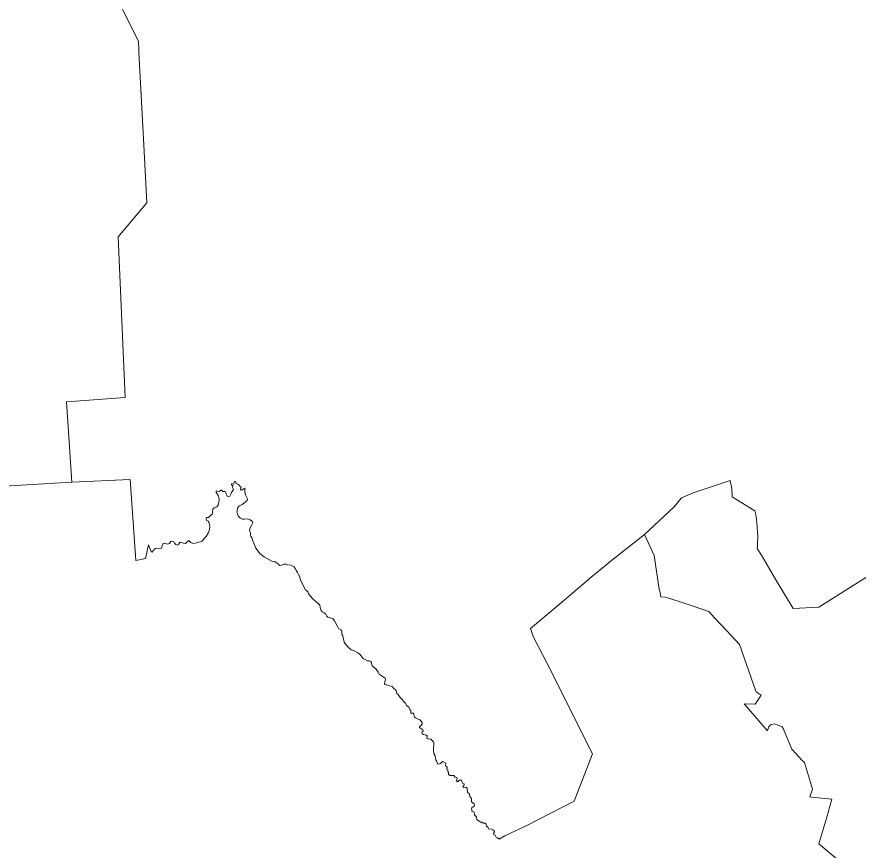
# Model space of a CAD drawing. Extents: x 369010 to 739155, y 6377141 to 6616555.
# Drawn here: x 703275 to 711032, y 6426326 to 6434007 of the extents above; entities that cross this region are included whole.
import ezdxf

# ---------------------------------------------------------------- set-up
doc = ezdxf.new("R2010")
doc.units = 0
doc.header["$LTSCALE"] = 40
doc.layers.add('1', color=7, linetype='Continuous', lineweight=13)

msp = doc.modelspace()

# ---------------------------------------------------------------- linework, layer by layer
at = {"layer": '1'}
for points in [[(700714.81, 6429538.06), (703782.26, 6429719.13), (703734.43, 6430457.44), (704273.64, 6430497.16), (704211.24, 6431980.57), (704473.57, 6432292.88), (704448.58, 6432766.39), (704417.79, 6433344.49), (704411.67, 6433450.91), (704400.08, 6433680.79), (704399.09, 6433700.32), (704396.77, 6433783.9), (704293.5, 6433989.79), (704250.63, 6434077.84)], [(704250.63, 6434077.84), (704293.5, 6433989.79), (704396.77, 6433783.9), (704399.09, 6433700.32), (704400.08, 6433680.79), (704448.58, 6432766.39), (704473.57, 6432292.88), (704211.24, 6431980.57), (704273.64, 6430497.16), (703734.43, 6430457.44), (703782.26, 6429719.13), (704321.8, 6429742.96), (704373.44, 6428994.88), (704463.14, 6429013.09), (704489.46, 6429139.2), (704513.62, 6429078.79), (704522.56, 6429071.51), (704540.93, 6429098.49), (704554.17, 6429105.11), (704581.48, 6429103.29), (704608.45, 6429110.24), (704616.4, 6429132.41), (704623.51, 6429153.1), (704638.91, 6429154.43), (704665.22, 6429146.98), (704682.43, 6429152.94), (704696.67, 6429169.98), (704710.24, 6429173.79), (704721.49, 6429167.67), (704729.6, 6429154.09), (704740.53, 6429142.34), (704753.93, 6429136.06), (704766.84, 6429142.18), (704775.12, 6429159.56), (704780.08, 6429166.18), (704792.16, 6429163.03), (704810.53, 6429155.25), (704829.73, 6429153.43), (704843.14, 6429165.18), (704860.02, 6429181.4), (704880.87, 6429162.2), (704900.73, 6429152.27), (704934.99, 6429158.73), (704982.82, 6429173.29), (705006.16, 6429200.6), (705021.88, 6429218.14), (705041.08, 6429253.07), (705048.03, 6429269.95), (705053.33, 6429301.89), (705052.67, 6429328.7), (705046.21, 6429349.06)], [(703782.26, 6429719.13), (700714.81, 6429538.06)], [(705117.87, 6429488.91), (705095.2, 6429480.14), (705082.95, 6429467.89), (705079.97, 6429436.94), (705076, 6429421.88), (705059.12, 6429406.82), (705041.74, 6429392.59), (705023.54, 6429391.1), (705020.06, 6429377.03), (705023.54, 6429365.44), (705038.1, 6429358.99), (705046.21, 6429349.06), (705052.67, 6429328.7), (705053.33, 6429301.89), (705048.03, 6429269.95), (705041.08, 6429253.07), (705021.88, 6429218.14), (705006.16, 6429200.6), (704982.82, 6429173.29), (704934.99, 6429158.73), (704900.73, 6429152.27), (704880.87, 6429162.2), (704860.02, 6429181.4), (704843.14, 6429165.18), (704829.73, 6429153.43), (704810.53, 6429155.25), (704792.16, 6429163.03), (704780.08, 6429166.18), (704775.12, 6429159.56), (704766.84, 6429142.18), (704753.93, 6429136.06), (704740.53, 6429142.34), (704729.6, 6429154.09), (704721.49, 6429167.67), (704710.24, 6429173.79), (704696.67, 6429169.98), (704682.43, 6429152.94), (704665.22, 6429146.98), (704638.91, 6429154.43), (704623.51, 6429153.1), (704616.4, 6429132.41), (704608.45, 6429110.24), (704581.48, 6429103.29), (704554.17, 6429105.11), (704540.93, 6429098.49), (704522.56, 6429071.51), (704513.62, 6429078.79), (704489.46, 6429139.2), (704463.14, 6429013.09), (704373.44, 6428994.88), (704321.8, 6429742.96), (703782.26, 6429719.13)], [(705046.21, 6429349.06), (705038.1, 6429358.99), (705023.54, 6429365.44), (705020.06, 6429377.03), (705023.54, 6429391.1), (705041.74, 6429392.59), (705059.12, 6429406.82), (705076, 6429421.88), (705079.97, 6429436.94), (705082.95, 6429467.89), (705095.2, 6429480.14), (705117.87, 6429488.91), (705130.62, 6429506.29), (705138.89, 6429531.94), (705141.21, 6429563.39), (705135.91, 6429587.88), (705112.91, 6429626.44), (705114.4, 6429636.7), (705141.21, 6429630.25), (705155.28, 6429644.32), (705166.2, 6429643.16), (705175.47, 6429630.25), (705195.83, 6429630.91), (705204.43, 6429611.88), (705215.19, 6429590.2), (705229.59, 6429586.72), (705239.19, 6429590.2), (705248.95, 6429606.42), (705254.91, 6429623.13), (705271.63, 6429651.27), (705264.01, 6429668.81), (705266.33, 6429684.54), (705254.75, 6429694.3), (705254.08, 6429701.91), (705261.53, 6429702.24), (705272.12, 6429698.44), (705276.59, 6429704.23), (705278.58, 6429718.96), (705283.38, 6429725.08), (705290.83, 6429724.09), (705296.62, 6429705.39), (705320.45, 6429697.28), (705328.06, 6429683.87), (705342.13, 6429671.13), (705338.49, 6429652.43), (705344.95, 6429644.81), (705354.38, 6429645.64), (705365.3, 6429657.06), (705379.37, 6429663.52), (705381.03, 6429659.38), (705376.39, 6429651.93), (705375.9, 6429629.75), (705382.18, 6429602.45), (705394.43, 6429577.95), (705401.38, 6429564.54), (705397.41, 6429547.66), (705378.71, 6429529.62), (705353.72, 6429512.08), (705328.06, 6429498.18), (705319.29, 6429492.39), (705311.18, 6429478.98), (705305.89, 6429460.28), (705306.55, 6429431.81), (705310.02, 6429420.06), (705315.82, 6429406.16), (705326.91, 6429393.41), (705336.17, 6429384.64), (705356.04, 6429377.69), (705373.41, 6429375.37), (705400.89, 6429380.5), (705426.54, 6429370.57), (705448.55, 6429354.35), (705452.69, 6429344.42), (705441.6, 6429324.56), (705429.35, 6429301.89), (705423.56, 6429286.83), (705421.24, 6429273.42), (705428.86, 6429248.93), (705430.02, 6429230.39), (705433.99, 6429217.48), (705445.08, 6429200.11), (705448.39, 6429185.87), (705465.6, 6429141.52), (705480, 6429109.74), (705499.2, 6429082.43), (705517.24, 6429058.93), (705556.29, 6429030.79), (705626.14, 6428989.91), (705643.35, 6428982.63), (705658.74, 6428982.63), (705676.95, 6428971.71), (705682.08, 6428967.08), (705690.85, 6428955.49), (705698.3, 6428950.19), (705714.02, 6428951.52), (705746.13, 6428960.79), (705750.27, 6428965.42), (705769.46, 6428957.31), (705800.25, 6428951.52), (705821.43, 6428944.24)], [(705946.39, 6428718.49), (705935.63, 6428725.94), (705911.47, 6428770.29), (705894.09, 6428810.01), (705885.81, 6428832.69), (705884.32, 6428845.1), (705871.25, 6428866.61), (705861.98, 6428883.83), (705852.22, 6428899.05), (705841.95, 6428920.73), (705832.02, 6428936.46), (705821.43, 6428944.24), (705800.25, 6428951.52), (705769.46, 6428957.31), (705750.27, 6428965.42), (705746.13, 6428960.79), (705714.02, 6428951.52), (705698.3, 6428950.19), (705690.85, 6428955.49), (705682.08, 6428967.08), (705676.95, 6428971.71), (705658.74, 6428982.63), (705643.35, 6428982.63), (705626.14, 6428989.91), (705556.29, 6429030.79), (705517.24, 6429058.93), (705499.2, 6429082.43), (705480, 6429109.74), (705465.6, 6429141.52), (705448.39, 6429185.87), (705445.08, 6429200.11), (705433.99, 6429217.48), (705430.02, 6429230.39), (705428.86, 6429248.93), (705421.24, 6429273.42), (705423.56, 6429286.83), (705429.35, 6429301.89), (705441.6, 6429324.56), (705452.69, 6429344.42), (705448.55, 6429354.35), (705426.54, 6429370.57), (705400.89, 6429380.5), (705373.41, 6429375.37), (705356.04, 6429377.69), (705336.17, 6429384.64), (705326.91, 6429393.41), (705315.82, 6429406.16), (705310.02, 6429420.06), (705306.55, 6429431.81), (705305.89, 6429460.28), (705311.18, 6429478.98), (705319.29, 6429492.39), (705328.06, 6429498.18), (705353.72, 6429512.08), (705378.71, 6429529.62), (705397.41, 6429547.66), (705401.38, 6429564.54), (705394.43, 6429577.95), (705382.18, 6429602.45), (705375.9, 6429629.75), (705376.39, 6429651.93), (705381.03, 6429659.38), (705379.37, 6429663.52), (705365.3, 6429657.06), (705354.38, 6429645.64), (705344.95, 6429644.81), (705338.49, 6429652.43), (705342.13, 6429671.13), (705328.06, 6429683.87), (705320.45, 6429697.28), (705296.62, 6429705.39), (705290.83, 6429724.09), (705283.38, 6429725.08), (705278.58, 6429718.96), (705276.59, 6429704.23), (705272.12, 6429698.44), (705261.53, 6429702.24), (705254.08, 6429701.91), (705254.75, 6429694.3), (705266.33, 6429684.54), (705264.01, 6429668.81), (705271.63, 6429651.27), (705254.91, 6429623.13), (705248.95, 6429606.42), (705239.19, 6429590.2), (705229.59, 6429586.72), (705215.19, 6429590.2), (705204.43, 6429611.88), (705195.83, 6429630.91), (705175.47, 6429630.25), (705166.2, 6429643.16), (705155.28, 6429644.32), (705141.21, 6429630.25), (705114.4, 6429636.7), (705112.91, 6429626.44), (705135.91, 6429587.88), (705141.21, 6429563.39), (705138.89, 6429531.94), (705130.62, 6429506.29), (705117.87, 6429488.91)], [(707049.64, 6427384.86), (707059.9, 6427378.07), (707059.57, 6427372.44), (707054.44, 6427361.85), (707054.93, 6427354.4), (707067.84, 6427353.25), (707072.97, 6427347.95), (707081.25, 6427353.25), (707091.68, 6427347.45), (707102.1, 6427340.34), (707117.83, 6427322.96), (707120.14, 6427314.19), (707116.17, 6427251.96), (707120.14, 6427214.55), (707131.89, 6427194.86), (707134.21, 6427172.18), (707138.84, 6427159.28), (707148.77, 6427144.21), (707154.57, 6427121.54), (707164.17, 6427117.07), (707181.88, 6427124.35), (707199.58, 6427141.73), (707229.04, 6427126.67), (707226.23, 6427104), (707243.61, 6427091.58), (707238.97, 6427068.41), (707248.9, 6427064.94), (707250.06, 6427050.37), (707255.86, 6427042.26), (707255.19, 6427022.57), (707270.25, 6427013.3), (707304.51, 6427012.97), (707316.43, 6426997.91), (707332.65, 6426995.59), (707334.47, 6426986.32), (707329.17, 6426965.14), (707333.81, 6426957.03), (707343.9, 6426960.17), (707357.81, 6426972.42), (707370.05, 6426972.75), (707376.34, 6426967.79), (707383.13, 6426943.13), (707399.68, 6426935.84), (707400.17, 6426927.24), (707386.6, 6426908.37), (707390.91, 6426902.25), (707414.08, 6426906.88), (707426.49, 6426897.28), (707429.14, 6426857.06), (707448.67, 6426845.98), (707452.64, 6426820.99), (707467.7, 6426800.96), (707468.03, 6426770.01), (707490.21, 6426753.79), (707493.52, 6426732.94), (707479.95, 6426720.69), (707467.7, 6426715.23), (707471.01, 6426702.15), (707469.52, 6426684.78), (707490.71, 6426676.33), (707494.18, 6426651.18), (707513.55, 6426633.97), (707515.37, 6426607.98), (707551.28, 6426585.31), (707563.69, 6426584.98), (707574.78, 6426574.05), (707593.65, 6426573.72), (707602.26, 6426564.12), (707604.9, 6426545.59), (707619.14, 6426536.48), (707624.93, 6426523.57), (707649.92, 6426519.77), (707662.66, 6426513.64), (707677.73, 6426500.07), (707677.73, 6426490.47), (707671.27, 6426478.89), (707673.92, 6426468.13), (707685.83, 6426463), (707697.42, 6426438.34), (707705.2, 6426435.69), (707715.63, 6426435.69), (707721.25, 6426427.91), (707774.21, 6426458.2), (707976.29, 6426552.7), (708412.07, 6426776.3), (708583.86, 6427213.23), (708164.8, 6428047.2), (708035.54, 6428296.78), (708011.22, 6428368.61), (708256.66, 6428575.66), (708545.3, 6428819.94), (708555.72, 6428828.88), (708635.83, 6428894.42), (708741.75, 6428983.29), (709062.99, 6429235.19), (709336.74, 6429490.4), (709403.77, 6429573.48), (709511.84, 6429618), (709850.96, 6429731.7), (709865.69, 6429660.04)], [(710271.17, 6428816.47), (710139.27, 6429044.2), (710099.05, 6429107.92), (710103.35, 6429130.76), (710103.85, 6429156.74), (710107.99, 6429220.13), (710096.24, 6429342.27), (710090.44, 6429405.5), (710077.86, 6429453.66), (709877.77, 6429575.14), (709870.65, 6429584.07), (709865.69, 6429660.04), (709850.96, 6429731.7), (709511.84, 6429618), (709403.77, 6429573.48), (709336.74, 6429490.4), (709062.99, 6429235.19), (709149.55, 6429043.37), (709196.39, 6428731.07), (709203.67, 6428711.7), (709211.12, 6428661.39), (709259.12, 6428657.75), (709454.25, 6428593.7), (709463.35, 6428591.38), (709655.5, 6428524.68), (709708.46, 6428466.43), (709820.51, 6428346.27), (709939.17, 6428220.82), (710085.48, 6427799.94), (710092.26, 6427786.37), (710136.95, 6427753.43), (710080.68, 6427670.19), (709981.71, 6427674.16), (710191.4, 6427429.05), (710194.54, 6427427.72), (710209.11, 6427462.31), (710223.01, 6427479.69), (710247.34, 6427487.3), (710259.59, 6427490.95), (710293.52, 6427477.54), (710329.93, 6427462.81), (710339.69, 6427448.25), (710419.8, 6427256.92), (710486.49, 6427181.95), (710510.49, 6427158.78), (710537.3, 6427134.12), (710610.95, 6426888.51), (710587.45, 6426817.18), (710599.2, 6426814.86), (710788.21, 6426795), (710741.37, 6426631.32), (710669.38, 6426382.73), (710878.08, 6426209.12)], [(709865.69, 6429660.04), (709870.65, 6429584.07), (709877.77, 6429575.14), (710077.86, 6429453.66), (710090.44, 6429405.5), (710096.24, 6429342.27), (710107.99, 6429220.13), (710103.85, 6429156.74), (710103.35, 6429130.76), (710099.05, 6429107.92), (710139.27, 6429044.2), (710271.17, 6428816.47), (710432.87, 6428554.8), (710668.38, 6428566.22), (711008.66, 6428782.04), (711165.39, 6428878.86)], [(709981.71, 6427674.16), (710080.68, 6427670.19), (710136.95, 6427753.43), (710092.26, 6427786.37), (710085.48, 6427799.94), (709939.17, 6428220.82), (709820.51, 6428346.27), (709708.46, 6428466.43), (709655.5, 6428524.68), (709463.35, 6428591.38), (709454.25, 6428593.7), (709259.12, 6428657.75), (709211.12, 6428661.39), (709203.67, 6428711.7), (709196.39, 6428731.07), (709149.55, 6429043.37), (709062.99, 6429235.19), (708741.75, 6428983.29), (708635.83, 6428894.42), (708555.72, 6428828.88), (708545.3, 6428819.94), (708256.66, 6428575.66), (708011.22, 6428368.61), (708035.54, 6428296.78), (708164.8, 6428047.2), (708583.86, 6427213.23), (708412.07, 6426776.3), (707976.29, 6426552.7), (707774.21, 6426458.2), (707721.25, 6426427.91), (707715.63, 6426435.69), (707705.2, 6426435.69), (707697.42, 6426438.34), (707685.83, 6426463), (707673.92, 6426468.13), (707671.27, 6426478.89), (707677.73, 6426490.47), (707677.73, 6426500.07), (707662.66, 6426513.64), (707649.92, 6426519.77), (707624.93, 6426523.57), (707619.14, 6426536.48), (707604.9, 6426545.59), (707602.26, 6426564.12), (707593.65, 6426573.72), (707574.78, 6426574.05), (707563.69, 6426584.98), (707551.28, 6426585.31), (707515.37, 6426607.98), (707513.55, 6426633.97), (707494.18, 6426651.18), (707490.71, 6426676.33), (707469.52, 6426684.78), (707471.01, 6426702.15), (707467.7, 6426715.23), (707479.95, 6426720.69), (707493.52, 6426732.94), (707490.21, 6426753.79), (707468.03, 6426770.01), (707467.7, 6426800.96), (707452.64, 6426820.99), (707448.67, 6426845.98), (707429.14, 6426857.06), (707426.49, 6426897.28), (707414.08, 6426906.88), (707390.91, 6426902.25), (707386.6, 6426908.37), (707400.17, 6426927.24), (707399.68, 6426935.84), (707383.13, 6426943.13), (707376.34, 6426967.79), (707370.05, 6426972.75), (707357.81, 6426972.42), (707343.9, 6426960.17), (707333.81, 6426957.03), (707329.17, 6426965.14), (707334.47, 6426986.32), (707332.65, 6426995.59), (707316.43, 6426997.91), (707304.51, 6427012.97), (707270.25, 6427013.3), (707255.19, 6427022.57), (707255.86, 6427042.26), (707250.06, 6427050.37), (707248.9, 6427064.94), (707238.97, 6427068.41), (707243.61, 6427091.58), (707226.23, 6427104), (707229.04, 6427126.67), (707199.58, 6427141.73), (707181.88, 6427124.35), (707164.17, 6427117.07), (707154.57, 6427121.54), (707148.77, 6427144.21), (707138.84, 6427159.28), (707134.21, 6427172.18), (707131.89, 6427194.86), (707120.14, 6427214.55), (707116.17, 6427251.96), (707120.14, 6427314.19)], [(705821.43, 6428944.24), (705832.02, 6428936.46), (705841.95, 6428920.73), (705852.22, 6428899.05), (705861.98, 6428883.83), (705871.25, 6428866.61), (705884.32, 6428845.1), (705885.81, 6428832.69), (705894.09, 6428810.01), (705911.47, 6428770.29), (705935.63, 6428725.94), (705946.39, 6428718.49), (705959.3, 6428708.06), (705965.09, 6428691.68), (705972.87, 6428675.62), (706011.43, 6428637.06), (706054.13, 6428598.66), (706069.19, 6428582.94), (706072.67, 6428563.74), (706080.94, 6428535.77), (706091.37, 6428521.7), (706108.09, 6428513.93), (706124.14, 6428501.84), (706133.9, 6428483.8), (706142.01, 6428474.54), (706176.44, 6428464.61), (706188.02, 6428462.62), (706204.41, 6428439.61), (706231.88, 6428388.14), (706241.15, 6428369.77), (706262, 6428358.19), (706271.77, 6428343.29), (706271.11, 6428328.56), (706272.43, 6428313.83), (706282.36, 6428301.09), (706293.45, 6428243.99), (706307.35, 6428221.98), (706332.01, 6428192.85), (706358, 6428172.33), (706384.64, 6428162.73), (706420.06, 6428145.02), (706443.07, 6428127.64), (706463.42, 6428099.17), (706472.69, 6428088.75), (706487.75, 6428083.95), (706508.44, 6428071.7), (706524.82, 6428069.71), (706537.9, 6428066.24), (706543.86, 6428054.98), (706547, 6428035.12), (706552.79, 6428026.19), (706587.88, 6427993.25), (706608.07, 6427967.93), (706617.18, 6427949.39), (706635.22, 6427935.99), (706653.75, 6427924.9), (706670.63, 6427910.99), (706674.94, 6427894.44), (706668.15, 6427878.39), (706665.83, 6427859.85), (706670.3, 6427851.41), (706703.73, 6427843.14), (706734.68, 6427835.36), (706750.41, 6427815.5), (706767.29, 6427803.91), (706774.9, 6427790.51), (706779.04, 6427770.65), (706792.44, 6427761.38), (706808.66, 6427732.25), (706857.65, 6427679.29), (706868.74, 6427659.43), (706890.26, 6427643.71), (706899.53, 6427622.85), (706907.64, 6427613.42), (706907.14, 6427593.06), (706912.27, 6427588.92), (706930.31, 6427588.92), (706936.76, 6427580.32), (706938.75, 6427560.95), (706940.9, 6427552.35), (706950.83, 6427544.73), (706970.36, 6427537.29), (706989.39, 6427525.7), (707002.8, 6427513.45), (707012.56, 6427498.06), (707012.9, 6427488.13), (707006.11, 6427479.03), (706993.86, 6427469.6), (706988.07, 6427462.15), (706988.57, 6427456.85), (706999.16, 6427448.08), (707019.68, 6427434.34), (707021.67, 6427429.54), (707020.67, 6427420.44), (707009.75, 6427415.14), (707009.09, 6427409.35), (707013.06, 6427402.73), (707022.99, 6427390.65), (707035.74, 6427387.51), (707049.64, 6427384.86)], [(711165.39, 6428878.86), (711008.66, 6428782.04), (710668.38, 6428566.22), (710432.87, 6428554.8), (710271.17, 6428816.47)], [(707120.14, 6427314.19), (707117.83, 6427322.96), (707102.1, 6427340.34), (707091.68, 6427347.45), (707081.25, 6427353.25), (707072.97, 6427347.95), (707067.84, 6427353.25), (707054.93, 6427354.4), (707054.44, 6427361.85), (707059.57, 6427372.44), (707059.9, 6427378.07), (707049.64, 6427384.86), (707035.74, 6427387.51), (707022.99, 6427390.65), (707013.06, 6427402.73), (707009.09, 6427409.35), (707009.75, 6427415.14), (707020.67, 6427420.44), (707021.67, 6427429.54), (707019.68, 6427434.34), (706999.16, 6427448.08), (706988.57, 6427456.85), (706988.07, 6427462.15), (706993.86, 6427469.6), (707006.11, 6427479.03), (707012.9, 6427488.13), (707012.56, 6427498.06), (707002.8, 6427513.45), (706989.39, 6427525.7), (706970.36, 6427537.29), (706950.83, 6427544.73), (706940.9, 6427552.35), (706938.75, 6427560.95), (706936.76, 6427580.32), (706930.31, 6427588.92), (706912.27, 6427588.92), (706907.14, 6427593.06), (706907.64, 6427613.42), (706899.53, 6427622.85), (706890.26, 6427643.71), (706868.74, 6427659.43), (706857.65, 6427679.29), (706808.66, 6427732.25), (706792.44, 6427761.38), (706779.04, 6427770.65), (706774.9, 6427790.51), (706767.29, 6427803.91), (706750.41, 6427815.5), (706734.68, 6427835.36), (706703.73, 6427843.14), (706670.3, 6427851.41), (706665.83, 6427859.85), (706668.15, 6427878.39), (706674.94, 6427894.44), (706670.63, 6427910.99), (706653.75, 6427924.9), (706635.22, 6427935.99), (706617.18, 6427949.39), (706608.07, 6427967.93), (706587.88, 6427993.25), (706552.79, 6428026.19), (706547, 6428035.12), (706543.86, 6428054.98), (706537.9, 6428066.24), (706524.82, 6428069.71), (706508.44, 6428071.7), (706487.75, 6428083.95), (706472.69, 6428088.75), (706463.42, 6428099.17), (706443.07, 6428127.64), (706420.06, 6428145.02), (706384.64, 6428162.73), (706358, 6428172.33), (706332.01, 6428192.85), (706307.35, 6428221.98), (706293.45, 6428243.99), (706282.36, 6428301.09), (706272.43, 6428313.83), (706271.11, 6428328.56), (706271.77, 6428343.29), (706262, 6428358.19), (706241.15, 6428369.77), (706231.88, 6428388.14), (706204.41, 6428439.61), (706188.02, 6428462.62), (706176.44, 6428464.61), (706142.01, 6428474.54), (706133.9, 6428483.8), (706124.14, 6428501.84), (706108.09, 6428513.93), (706091.37, 6428521.7), (706080.94, 6428535.77), (706072.67, 6428563.74), (706069.19, 6428582.94), (706054.13, 6428598.66), (706011.43, 6428637.06), (705972.87, 6428675.62), (705965.09, 6428691.68), (705959.3, 6428708.06), (705946.39, 6428718.49)], [(710878.08, 6426209.12), (710669.38, 6426382.73), (710741.37, 6426631.32), (710788.21, 6426795), (710599.2, 6426814.86), (710587.45, 6426817.18), (710610.95, 6426888.51), (710537.3, 6427134.12), (710510.49, 6427158.78), (710486.49, 6427181.95), (710419.8, 6427256.92), (710339.69, 6427448.25), (710329.93, 6427462.81), (710293.52, 6427477.54), (710259.59, 6427490.95), (710247.34, 6427487.3), (710223.01, 6427479.69), (710209.11, 6427462.31), (710194.54, 6427427.72), (710191.4, 6427429.05), (709981.71, 6427674.16)]]:
    msp.add_lwpolyline(points, dxfattribs=at)

doc.saveas('drawing.dxf')
